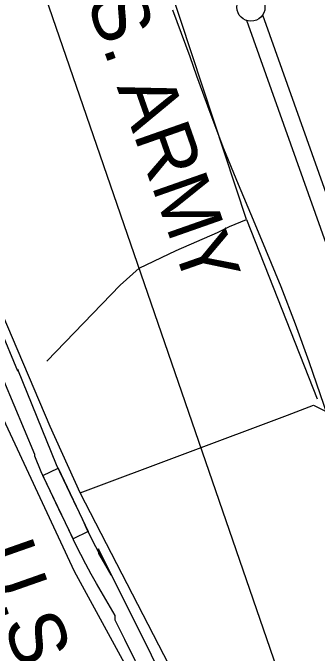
# Model space of a CAD drawing. Extents: x 3172231 to 3210228, y 940198 to 965780.
# Drawn here: x 3185200 to 3185742, y 953747 to 954889 of the extents above; entities that cross this region are included whole.
import ezdxf

# ---------------------------------------------------------------- set-up
doc = ezdxf.new("R2010")
doc.units = 0
for name, color, linetype in [('V-LEVE-TOET', 7, 'Continuous'), ('V-ROAD-CNTR', 7, 'Continuous'), ('V-SURV-LINE', 7, 'Continuous'), ('V-TOPO-BNDY', 7, 'Continuous'), ('V-TOPO-GNAM-IDEN', 7, 'Continuous'), ('V-TOPO-SHOR', 7, 'Continuous')]:
    doc.layers.add(name, color=color, linetype=linetype)

msp = doc.modelspace()

# ---------------------------------------------------------------- linework, layer by layer
at = {"layer": 'V-LEVE-TOET'}
msp.add_lwpolyline([(3185877.226, 953809.045), (3185863.232, 953857.63), (3185848.395, 953905.964), (3185832.715, 953954.031), (3185816.2, 954001.817), (3185809.345, 954020.89), (3185809.345, 954020.89), (3185773.047, 954133.641), (3185734.79, 954245.742), (3185727.313, 954266.931), (3185727.313, 954266.931), (3185702.884, 954333.953), (3185677.288, 954400.542), (3185650.535, 954466.674), (3185628.302, 954519.244), (3185628.302, 954519.244), (3185601.451, 954582.765), (3185575.712, 954646.744), (3185551.093, 954711.162), (3185527.6, 954776), (3185515.673, 954810.343), (3185515.673, 954810.343), (3185484.838, 954894.026)], dxfattribs=at)
at = {"layer": 'V-ROAD-CNTR'}
for points in [[(3185463.696, 953708.569), (3185429.372, 953778.731), (3185429.372, 953778.869), (3185417.629, 953801.868), (3185352.195, 953933.481), (3185352.195, 953924.917), (3185374.828, 953886.265), (3185365.362, 953902.945), (3185356.202, 953919.761), (3185347.334, 953936.736), (3185338.765, 953953.86), (3185330.493, 953971.134), (3185322.393, 953988.829), (3185314.29, 954005.465), (3185277.578, 954082.782), (3185208.908, 954253.219), (3185208.908, 954250.297), (3185177.15, 954326.237)], [(3185436.836, 953695.205), (3185399.372, 953771.787), (3185399.372, 953771.653), (3185390.837, 953788.368), (3185382.195, 953805.751), (3185382.195, 953814.315), (3185348.838, 953871.281), (3185339.142, 953888.365), (3185329.732, 953905.639), (3185320.622, 953923.076), (3185311.819, 953940.668), (3185303.323, 953958.412), (3185295.265, 953976.015), (3185287.254, 953992.463), (3185250.09, 954070.732), (3185238.908, 954098.485), (3185238.908, 954101.407), (3185183.557, 954233.185)]]:
    msp.add_lwpolyline(points, dxfattribs=at)
msp.add_lwpolyline([(3185306.934, 953951.015), (3185253.318, 954063.933), (3185280.418, 954076.8), (3185334.034, 953963.883)], close=True, dxfattribs=at)
at = {"layer": 'V-SURV-LINE'}
for points in [[(3185826.489, 954283.755), (3185616.317, 954875.105)], [(3185644.586, 954885.147), (3185854.758, 954293.796)]]:
    msp.add_lwpolyline(points, dxfattribs=at)
msp.add_circle((3185623.763, 954898.946), 25, dxfattribs=at)
at = {"layer": 'V-TOPO-BNDY'}
msp.add_line((3185736.758, 953526.468), (3184770.606, 956336.328), dxfattribs=at)
at = {"layer": 'V-TOPO-SHOR'}
for points in [[(3185319.823, 954033.143), (3185266.43, 954151.381), (3185102.745, 954534.736), (3185013.882, 954781.905), (3184971.227, 954900.117), (3184864.681, 955233.225), (3184776.066, 955580.605), (3184691.082, 955949.45), (3184634.553, 956246.645), (3184574.809, 956690.585), (3184546.796, 956941.183), (3184533.02, 957159.535), (3184519.244, 957377.886), (3184520.705, 957968.414), (3184520.97, 958075.782), (3184550.451, 958419.291), (3184632.749, 958411.93), (3184729.39, 958415.27), (3184783.039, 958400.821), (3184851.004, 958386.337), (3184933.302, 958378.976), (3184951.197, 958378.931), (3184947.326, 958260.835)], [(3185615.863, 954520.403), (3185499.04, 954875.581), (3185447.702, 955029.077), (3185306.145, 955478.834), (3185281.368, 955555.58), (3185345.586, 955562.555)], [(3185260.35, 954268.045), (3185390.87, 954403.258), (3185424.829, 954433.491), (3185490.892, 954465.428), (3185564.089, 954497.347), (3185585.516, 954507.995), (3185615.863, 954520.403), (3185741.692, 954200.87)], [(3185141.415, 954251.902), (3185308.741, 953893.59), (3185451.253, 953631.973)], [(3185522.779, 953610.322), (3185515.727, 953653.287), (3185319.823, 954033.143), (3185688.8, 954171.811), (3185735.371, 954189.59), (3185756.818, 954178.8), (3185898.897, 953741.814), (3185569.35, 953628.102), (3185537.139, 953628.181), (3185519.262, 953635.383)]]:
    msp.add_lwpolyline(points, dxfattribs=at)

# ---------------------------------------------------------------- texts
at = {"layer": 'V-TOPO-GNAM-IDEN'}
for p in [(3185285.876, 955037.183), (3185137.752, 953927.093)]:
    msp.add_text('U.S. ARMY', height=99.9998, rotation=289.372349, dxfattribs=at).set_placement(p)

doc.saveas('drawing.dxf')
